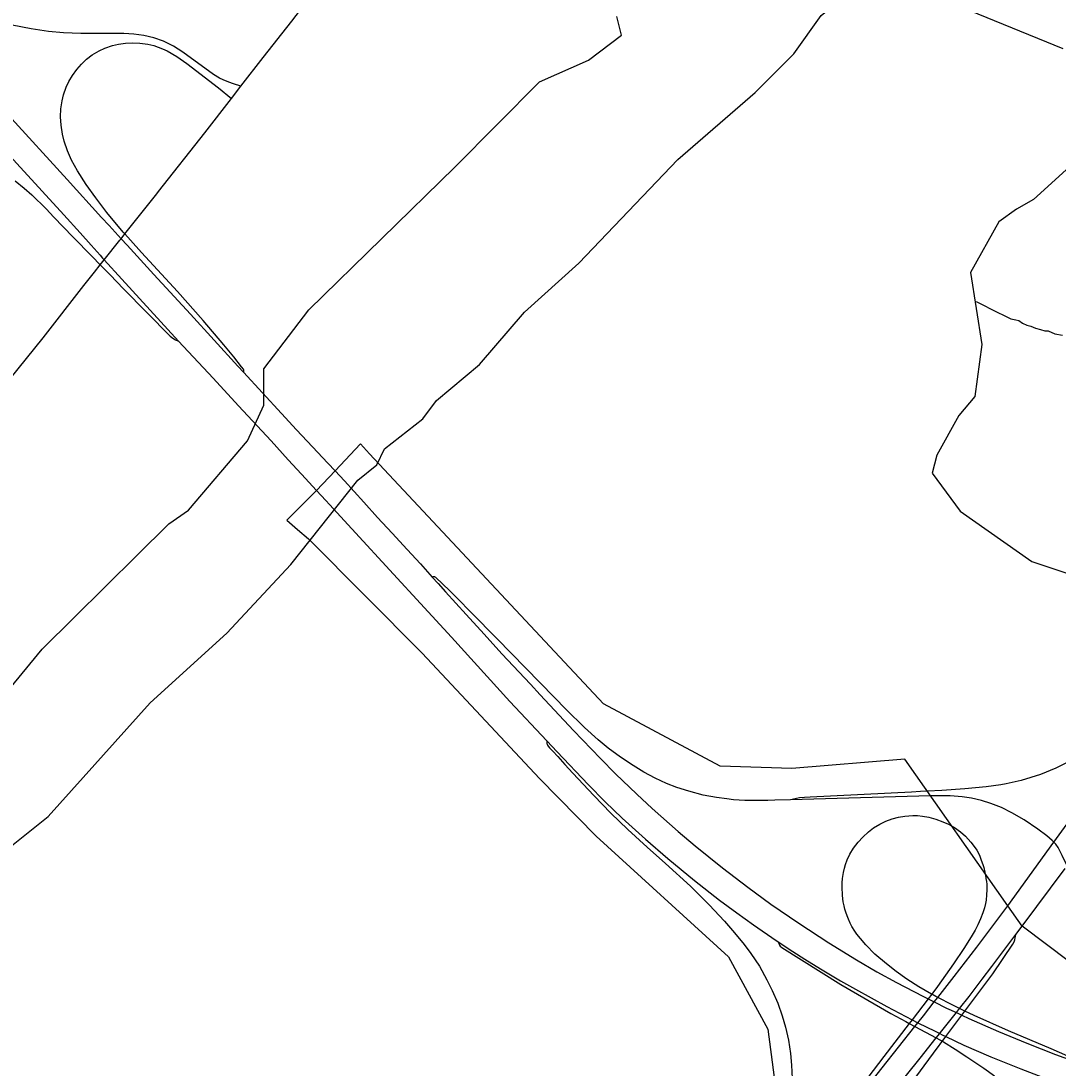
# Model space of a CAD drawing. Extents: x 1410790 to 1770854, y 448063 to 770588.
# Drawn here: x 1557734 to 1561071, y 608653 to 612021 of the extents above; entities that cross this region are included whole.
import ezdxf

# ---------------------------------------------------------------- set-up
doc = ezdxf.new("R2010")
doc.units = 0
for name, color, linetype in [('GM_X_City_Street', 7, 'Continuous'), ('GM_X_Corporation', 7, 'Continuous'), ('GM_X_Interchange_Ramps', 7, 'Continuous'), ('GM_X_Minor_River', 7, 'Continuous'), ('GM_X_US_Route', 7, 'Continuous')]:
    doc.layers.add(name, color=color, linetype=linetype)

msp = doc.modelspace()

# ---------------------------------------------------------------- linework, layer by layer
at = {"layer": 'GM_X_City_Street'}
for points in [[(1558441.6, 611811.2), (1558512.9, 611903.7), (1558605.1, 612020.5), (1558651, 612079.9), (1558674.6, 612111.4)], [(1558411.3, 611771.9), (1558441.6, 611811.2)], [(1558176.6, 611473.1), (1558325.3, 611660.9), (1558411.3, 611771.9)], [(1557970, 611212.6), (1557989.3, 611236.9), (1558002, 611252.8), (1558052.5, 611316.4), (1558056, 611320.8), (1558068.3, 611336.4), (1558170.6, 611465.5), (1558176.6, 611473.1)], [(1557698.3, 610869), (1557805, 611001.9), (1557936.2, 611169.9), (1557970, 611212.6)]]:
    msp.add_lwpolyline(points, dxfattribs=at)
at = {"layer": 'GM_X_Corporation'}
msp.add_lwpolyline([(1561108.4, 608994.8), (1560955.3, 609109), (1560909.3, 609174.5), (1560578.6, 609646.6), (1560214.2, 609616.2), (1559984.2, 609623.6), (1559608.7, 609824.5), (1558855.3, 610628.4), (1558826.7, 610660.5), (1558744.6, 610574.3), (1558684.4, 610511.2), (1558589.9, 610415.3), (1558623.9, 610384.9), (1558659, 610355.5), (1559024.6, 609987.2), (1559402.3, 609584.4), (1559584.9, 609398.3), (1560010.3, 609010.6), (1560136.8, 608777.7), (1560151.2, 608671.1), (1560163.4, 608581.4)], dxfattribs=at)
at = {"layer": 'GM_X_Interchange_Ramps'}
for points in [[(1558441.6, 611811.2), (1558417.5, 611819.2), (1558402.4, 611824.3), (1558384.5, 611831.7), (1558372.7, 611837.4), (1558353.3, 611849.4), (1558254.9, 611920.6), (1558224.7, 611940.2), (1558192.5, 611956.4), (1558161.6, 611967.3), (1558129.7, 611974.8), (1558097.3, 611979), (1558064.6, 611980.8), (1558015.3, 611981), (1557926.8, 611980.6), (1557871.1, 611982.6), (1557822.1, 611987.1), (1557767.1, 611995.5), (1557706.1, 612008.2)], [(1558450.3, 610890.9), (1558450.6, 610891.7), (1558450.9, 610892.9), (1558451.1, 610893.8), (1558451.2, 610894.8), (1558451.2, 610895.4), (1558451.2, 610896), (1558451.1, 610897.1), (1558451.1, 610897.8), (1558451, 610898.3), (1558450.9, 610898.7), (1558450.7, 610899.3), (1558450.4, 610900.1), (1558450, 610900.7), (1558443.9, 610909), (1558418.8, 610940.2), (1558386.4, 610979.7), (1558320.4, 611057.2), (1558237.5, 611150.4), (1558122.1, 611276.1), (1558113.3, 611285.9), (1558068.3, 611336.4), (1558063.1, 611342.3), (1558010.5, 611405.2), (1557974.3, 611451.9), (1557943.8, 611494.7), (1557915.6, 611539.2), (1557896.9, 611573.9), (1557883.4, 611603.6), (1557873, 611634.9), (1557867.4, 611657.1), (1557863, 611686.3), (1557861.5, 611712.6), (1557862.5, 611738.7), (1557866.4, 611764.8), (1557870.9, 611783.9), (1557879.8, 611808.6), (1557888.1, 611826.4), (1557899.8, 611846.3), (1557913.2, 611864.9), (1557928.3, 611882.2), (1557945.2, 611897.9), (1557963.4, 611911.9), (1557986, 611925.3), (1558003.7, 611933.7), (1558028.5, 611942.4), (1558047.7, 611947), (1558070.4, 611950.4), (1558093.4, 611951.4), (1558116.4, 611950.4), (1558142.3, 611946.5), (1558161.5, 611941.9), (1558189.1, 611931.8), (1558204.1, 611925), (1558235.5, 611907.1), (1558267.7, 611884.5), (1558369.2, 611806.4), (1558411.3, 611771.9)], [(1557715.1, 611506.9), (1557743.8, 611483.9), (1557768.5, 611462.3), (1557815.1, 611417), (1557839.9, 611390.6), (1557901.3, 611326.8), (1557963.1, 611263.7), (1557989.3, 611236.9), (1558020.9, 611204.7), (1558064.3, 611160), (1558213.8, 611007.4), (1558222.6, 611000.8), (1558230.7, 610995.7), (1558241.1, 610991.5)], [(1561105.3, 609637.4), (1561064.4, 609617.4), (1561014.2, 609597.1), (1560952.2, 609578.2), (1560903.9, 609567.3), (1560886.6, 609564.1), (1560839.6, 609557.2), (1560771.6, 609551.2), (1560697.1, 609545.6), (1560650.8, 609543.1), (1560629, 609541.9), (1560599.3, 609540.5), (1560273.5, 609523.9), (1560255.3, 609523.1), (1560238.8, 609521.4), (1560209.7, 609516), (1560160.1, 609514.4), (1560137.3, 609513.6), (1560092.9, 609513.2), (1560063.5, 609513.8), (1560027, 609515.9), (1560004.9, 609518.3), (1559972.3, 609523.2), (1559929.1, 609531), (1559883, 609543.6), (1559844, 609555.6), (1559811.6, 609568.2), (1559774.4, 609585), (1559737.8, 609604.8), (1559704.2, 609625.5), (1559662.9, 609652.3), (1559623.6, 609681.8), (1559590.8, 609709), (1559547.1, 609748.7), (1559488.5, 609806), (1559449.5, 609846), (1559266.2, 610033.7), (1559182.2, 610118.7), (1559138.7, 610163.4), (1559113.1, 610188.5), (1559068.6, 610230.8), (1559067.3, 610231.8), (1559066.1, 610232.4), (1559064.6, 610232.9), (1559062.8, 610233.1), (1559060.8, 610233), (1559059.2, 610232.7), (1559057.2, 610232.3)], [(1559425.8, 609705.4), (1559425.7, 609701.5), (1559425.8, 609699.2), (1559426.3, 609696.4), (1559427.1, 609694.2), (1559428.4, 609691.6), (1559430.6, 609688.5), (1559435.1, 609683.1), (1559445.3, 609672), (1559461.1, 609655.4), (1559484.3, 609629.5), (1559510.1, 609601.3), (1559577, 609529.1), (1559632.1, 609472.8), (1559686.3, 609420.4), (1559749.1, 609362.8), (1559807.9, 609310.3), (1559888.2, 609237.8), (1559948.9, 609177.9), (1559998.3, 609125.2), (1560030.4, 609088), (1560061.4, 609049.7), (1560082.8, 609020.6), (1560110.1, 608979.8), (1560134.2, 608936.9), (1560151.7, 608901.6), (1560169, 608861), (1560183.6, 608820.8), (1560194.6, 608783.9), (1560203.7, 608742.2), (1560210.3, 608699.8), (1560213.8, 608661.6), (1560215.7, 608619.1)], [(1561100.5, 609303.5), (1561084.5, 609336.9), (1561078.5, 609349.4), (1561071.5, 609362.3), (1561063.8, 609372.9), (1561057.8, 609379.2), (1561052.4, 609384.8), (1561035, 609399.9), (1561005.7, 609421.2), (1560962, 609451.2), (1560922.5, 609473.8), (1560888.8, 609490.7), (1560855.1, 609504.2), (1560824.8, 609513.3), (1560793, 609520.5), (1560762.9, 609525.2), (1560723.6, 609528.5), (1560689.5, 609528.7), (1560662.6, 609528.7), (1560660.8, 609528.7), (1560209.7, 609516)], [(1561102.6, 608691.2), (1561048.5, 608714.8), (1560912.2, 608771.8), (1560801.4, 608821.4), (1560771.6, 608835.8), (1560754.4, 608844), (1560730.4, 608855.6), (1560684.1, 608879.5), (1560677.8, 608882.7), (1560664.5, 608890.4), (1560664, 608890.6), (1560623.6, 608913.5), (1560584.8, 608938.3), (1560550, 608962.9), (1560519.4, 608987.7), (1560482.1, 609019.3), (1560452.9, 609048.6), (1560435.1, 609069.5), (1560424, 609083.3), (1560416.8, 609093.2), (1560408, 609108), (1560402.2, 609119.1), (1560396.6, 609131.2), (1560392.1, 609142.5), (1560388.3, 609153.9), (1560385.4, 609163.8), (1560382.6, 609174.7), (1560380.1, 609186.8), (1560377.4, 609208), (1560376.4, 609235.8), (1560376.8, 609248.4), (1560377.9, 609262.1), (1560380.6, 609281.4), (1560383.9, 609295.9), (1560387.4, 609307.8), (1560392.9, 609322.7), (1560401.6, 609340.5), (1560413.2, 609359.9), (1560420, 609369.4), (1560427.5, 609378.9), (1560443.2, 609395.9), (1560461.3, 609412.5), (1560477.7, 609425.3), (1560497.3, 609437.2), (1560517.5, 609446.7), (1560537.5, 609453.9), (1560557.7, 609459.5), (1560577.9, 609463.1), (1560590.7, 609464), (1560603.5, 609464.6), (1560619.3, 609464.6), (1560635.3, 609462.8), (1560655.2, 609459.5), (1560677.8, 609453.5), (1560700.5, 609445.2), (1560719, 609437.5), (1560728.3, 609432), (1560738.2, 609426.1), (1560757.4, 609412.8), (1560773.8, 609398.7), (1560790.8, 609379.5), (1560801.7, 609365.8), (1560810, 609353.4), (1560818.6, 609337), (1560824.2, 609321.8), (1560829.6, 609307.2), (1560832.3, 609297.6), (1560835.6, 609282.8), (1560836.7, 609276.6), (1560837.4, 609273), (1560839.2, 609262.5), (1560840.6, 609253.2), (1560841.5, 609243.9), (1560842.1, 609232.9), (1560842.1, 609226.3), (1560841.4, 609210.3), (1560839.6, 609192.3), (1560837.9, 609182), (1560834.4, 609167.8), (1560829.3, 609152.1), (1560821.6, 609132.7), (1560812.8, 609113.5), (1560808.3, 609104.5), (1560804, 609096.4), (1560791.3, 609074.2), (1560768.5, 609037.3), (1560734.7, 608988), (1560683.3, 608915), (1560664.5, 608890.4), (1560652.8, 608875.1), (1560601.6, 608808.2), (1560592.4, 608796.2), (1560510.8, 608689.7), (1560394, 608536.5)], [(1560169.8, 609059.4), (1560173.7, 609050.6), (1560175.3, 609047.4), (1560177.5, 609044.3), (1560182, 609040.7), (1560372.6, 608921.3), (1560532.7, 608828.1), (1560581.8, 608802), (1560592.4, 608796.2), (1560610.8, 608786.3), (1560679.3, 608749.4), (1560702.9, 608736.7), (1560740.3, 608713.7), (1560777.9, 608689), (1560832.5, 608652.7), (1560866.6, 608627.2)], [(1560598.4, 608602.6), (1560670.5, 608700.5), (1560710.3, 608753.8), (1560761.7, 608822.6), (1560771.6, 608835.8), (1560861, 608955.4), (1560925.6, 609051.6), (1560929.6, 609059.1), (1560932, 609065.3), (1560933.7, 609071.7), (1560934.4, 609075.8), (1560935.5, 609082.4)]]:
    msp.add_lwpolyline(points, dxfattribs=at)
at = {"layer": 'GM_X_Minor_River'}
for points in [[(1557703, 609367.7), (1557820.9, 609461.9), (1558149.9, 609827.3), (1558396.3, 610051.7), (1558602.6, 610272.8), (1558817.7, 610543.9), (1558878.7, 610593), (1558903.6, 610644.7), (1559027.6, 610740.9), (1559070.7, 610800.3), (1559209, 610916.2), (1559354.2, 611084.2), (1559529.3, 611241.7), (1559847.8, 611575.2), (1560096.1, 611791.6), (1560220.5, 611915.9), (1560308.8, 612038.7), (1560469.5, 612172.4), (1560650.6, 612097), (1560702.6, 612090.1), (1561086.9, 611933.1)], [(1557638.2, 609801.9), (1557802, 609999.7), (1558209.9, 610403.8), (1558272.7, 610446.9), (1558463, 610670.3), (1558515.1, 610785.7), (1558515.1, 610902), (1558660.7, 611092.1), (1559129.7, 611551.4), (1559403, 611825.5), (1559560.6, 611895.1), (1559666.2, 611975.5), (1559651.2, 612035.9)], [(1561120.6, 611563.5), (1560992.4, 611447.3), (1560937.7, 611416.2), (1560880.9, 611375), (1560789.9, 611212.1), (1560826, 610980.9), (1560803.1, 610812.8), (1560751.9, 610751.5), (1560681.6, 610624.3), (1560666.5, 610566.4), (1560756.7, 610444.5), (1560986.5, 610282.2), (1561116, 610239.8)], [(1560807.2, 611119), (1560879.4, 611081.9), (1560893.4, 611075.8), (1560919.3, 611063.5), (1560935.3, 611059.4), (1560945.3, 611057.3), (1560957.2, 611049.2), (1560971.2, 611043.1), (1560983.2, 611038.9), (1560999.1, 611032.8), (1561015.1, 611028.7), (1561029.1, 611024.5), (1561039.1, 611024.4), (1561061, 611014.2), (1561085, 611010)]]:
    msp.add_lwpolyline(points, dxfattribs=at)
at = {"layer": 'GM_X_US_Route'}
for points in [[(1555804.1, 613648.5), (1556011.1, 613420.6), (1556100.6, 613324.8), (1556234.2, 613180.1), (1556377.5, 613022.3), (1556540, 612846.5), (1556601.7, 612778.5), (1556649.5, 612726.5), (1556737.1, 612631.3), (1556902.7, 612453.8), (1556980.3, 612369.1), (1557083.4, 612254.5), (1557202.9, 612123.7), (1557355.6, 611957.6), (1557478.2, 611825.7), (1557556.6, 611739.7), (1557649.7, 611639.1), (1557871.9, 611397.7), (1557924.8, 611339.4), (1557960, 611300.5), (1557988.3, 611268.2)], [(1557692.6, 611719), (1557883, 611510.8), (1557993.3, 611389.4), (1558017.6, 611362.8), (1558056, 611320.8), (1558075.2, 611299.9), (1558161.5, 611205.4), (1558279.8, 611077.9), (1558432.2, 610910.6), (1558450.3, 610890.9), (1558572.4, 610758.7), (1558620.1, 610705.7), (1558671.7, 610650.7), (1558721.4, 610599.1), (1558744.6, 610574.2), (1558774.5, 610541.5), (1558837.4, 610472.8), (1558881.4, 610424.2), (1558928.4, 610373.9), (1558976.9, 610320.4), (1559019.1, 610274.6), (1559057.2, 610232.3), (1559076.2, 610211.2), (1559100.5, 610184.6), (1559166.8, 610111.8), (1559224.5, 610049), (1559281.6, 609985.7), (1559373.4, 609887.3), (1559404.6, 609853.5), (1559511.9, 609738.2), (1559598.4, 609648.3), (1559647.1, 609599.5), (1559715.8, 609533.5), (1559764.7, 609487.4), (1559848.7, 609413.7), (1559903.2, 609367.3), (1559991.3, 609296.2), (1560073.1, 609234.1), (1560147.4, 609179.8), (1560236.9, 609118.6), (1560333.2, 609055.9), (1560422.5, 609000.4), (1560487.7, 608962.3), (1560551.1, 608927.6), (1560635.6, 608883.6), (1560652.8, 608875.1), (1560672.8, 608865.2), (1560712.2, 608845.7), (1560744, 608830.9), (1560761.7, 608822.6), (1560783.6, 608812.4), (1560879.8, 608770), (1560970.7, 608732.1), (1561062.6, 608696.5), (1561155.1, 608662.9)], [(1557988.3, 611268.2), (1557996.8, 611258.6), (1558002, 611252.8), (1558058.3, 611190.6), (1558241.1, 610991.5)], [(1558241.1, 610991.5), (1558351.9, 610872.5), (1558434.4, 610783.5), (1558494.5, 610718.4), (1558538.9, 610670.1), (1558593.7, 610609.2), (1558636.5, 610563.1), (1558684.4, 610511.2)], [(1558684.4, 610511.2), (1558714.6, 610478.3), (1558726.7, 610465.2), (1558798.5, 610387.8), (1558932.7, 610241.2), (1559019.6, 610147.1)], [(1559019.6, 610147.1), (1559119.5, 610038.9), (1559306.8, 609832.3), (1559425.8, 609705.4), (1559459.6, 609669.7), (1559559.1, 609565.2), (1559614.3, 609509.1), (1559668.7, 609457), (1559743.9, 609388.8), (1559815.7, 609326.5), (1559901.7, 609255.5), (1559981.6, 609192.8), (1560037.5, 609151.5), (1560091.1, 609113.4), (1560163.7, 609063.4), (1560169.8, 609059.4), (1560174.2, 609056.5)], [(1560377.1, 608491.2), (1560505.6, 608653.2), (1560610.8, 608786.3), (1560620.3, 608798.4), (1560637.8, 608820.5), (1560672.8, 608865.2), (1560684.1, 608879.5), (1560737.1, 608947), (1560809.8, 609041.7), (1560909.3, 609174.5), (1561057.8, 609379.2), (1561246.5, 609639)], [(1560955.3, 609109), (1561093.8, 609294.4)], [(1560827.4, 608938.4), (1560858.2, 608978.9), (1560935.5, 609082.4), (1560955.3, 609109)], [(1560174.2, 609056.5), (1560217.8, 609027.6), (1560256.5, 609002.9), (1560306.6, 608971.8), (1560371.5, 608933.6), (1560419.9, 608906), (1560520.5, 608850.7), (1560601.6, 608808.2), (1560620.3, 608798.4), (1560622.1, 608797.4), (1560673.5, 608771.9)], [(1560627.4, 608684.8), (1560679.3, 608749.4), (1560690.5, 608763.4), (1560693.2, 608766.7), (1560744, 608830.9), (1560754.4, 608844), (1560784.7, 608882.3), (1560827.4, 608938.4)], [(1560673.5, 608771.9), (1560690.5, 608763.4), (1560698.4, 608759.5), (1560710.3, 608753.8), (1560767.7, 608726.1), (1560854.6, 608688.9), (1560951.4, 608650), (1561076.4, 608602), (1561181.5, 608565.4)], [(1560539.1, 608574.8), (1560627.4, 608684.8)]]:
    msp.add_lwpolyline(points, dxfattribs=at)

doc.saveas('drawing.dxf')
